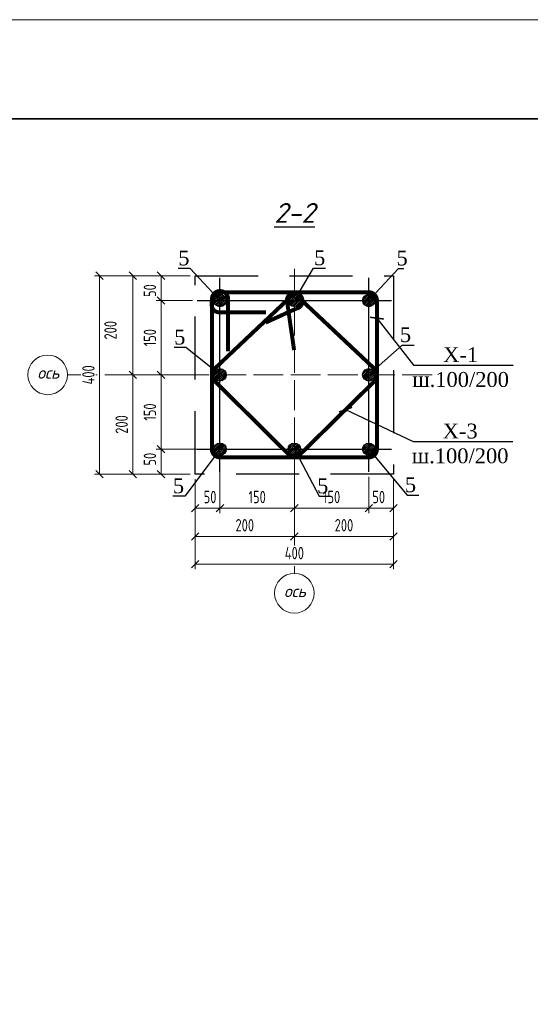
# Model space of a CAD drawing. Header units: millimetres. Extents: x -33345 to 4712671, y -3392 to 121473.
# Tile 430 of 656: x 2262025 to 2272320, y 84047 to 103901. Entities that reach past the tile are written whole.
import ezdxf
from ezdxf import colors
from ezdxf.entities.mleader import LeaderData, LeaderLine
from ezdxf.math import Vec2, Vec3

# ---------------------------------------------------------------- set-up
doc = ezdxf.new("R2010")
doc.units = ezdxf.units.MM
doc.linetypes.add('ACAD_ISO02W100', pattern=[15, 12, -3])
doc.linetypes.add('DASHED2', pattern=[9.525, 6.35, -3.175])
doc.layers.add('_линия', color=7, linetype='Continuous')
doc.layers.add('A _razmer rtt', color=164, linetype='Continuous')
doc.styles.add('RomanS', font='romans.shx')
doc.styles.add('simpiix', font='simplex.shx', dxfattribs={"width": 0.7})
doc.styles.add('SIMPLEX350', font='times.ttf', dxfattribs={"height": 350})
doc.styles.add('ГОСТ 2.304', font='cs_gost2304.shx', dxfattribs={"oblique": 15})
doc.styles.add('Текст1', font='isocpeui.ttf', dxfattribs={"height": 300})
doc.dimstyles.new('Copy(6) of 1-25', dxfattribs={"dimscale": 0, "dimtxt": 250, "dimasz": 150, "dimexe": 100, "dimexo": 100, "dimgap": 100, "dimtad": 1, "dimdec": 0, "dimtxsty": 'ГОСТ 2.304', "dimblk": 'OBLIQUE', "dimcen": 100, "dimdle": 1, "dimclrd": 256, "dimclre": 256, "dimclrt": 256, "dimadec": 0, "dimazin": 0, "dimtfac": 1, "dimtdec": 0, "dimtmove": 1, "dimatfit": 3, "dimfxl": 1.25, "dimtfill": 1, "dimlwd": 5, "dimlwe": 5, "dimarcsym": 2})

# ---------------------------------------------------------------- blocks, each defined once
blk = doc.blocks.new('Qwet')
at = {"lineweight": 20}
blk.add_lwpolyline([(350715, -737612), (410115, -737612), (410115, -695612), (350715, -695612)], close=True, dxfattribs=at)
at = {"lineweight": 35}
blk.add_lwpolyline([(352715, -737112), (409615, -737112), (409615, -696112), (352715, -696112)], close=True, dxfattribs=at)
blk = doc.blocks.new('_ArchTick')
at = {"color": 0, "linetype": 'ByBlock', "const_width": 0.15}
blk.add_lwpolyline([(-0.5, -0.5), (0.5, 0.5)], dxfattribs=at)
blk = doc.blocks.new('_Oblique')
at = {"color": 0, "linetype": 'ByBlock', "lineweight": -2}
blk.add_line((-0.5, -0.5), (0.5, 0.5), dxfattribs=at)
blk = doc.blocks.new('*D3765')
at = {"layer": '_линия', "lineweight": 5, "ltscale": 100, "transparency": 16777216}
for p, q in [((2265963, 95239), (2264775, 95239)), ((2264875, 94738), (2264875, 95240)), ((2265463, 94739), (2264775, 94739))]:
    blk.add_line(p, q, dxfattribs=at)
at = {"layer": 'Defpoints', "color": 0, "lineweight": 30, "ltscale": 100, "transparency": 16777216}
for p in [(2264875, 95239), (2266063, 95239), (2265563, 94739)]:
    blk.add_point(p, dxfattribs=at)
at = {"layer": '_линия', "ltscale": 100, "transparency": 16777216, "insert": (2264650, 95039), "char_height": 250, "attachment_point": 5, "rotation": 90, "style": 'simpiix', "bg_fill": 3, "box_fill_scale": 1.1, "bg_fill_color": 256, "bg_fill_true_color": 13158600, "bg_fill_transparency": 0}
blk.add_mtext('50', dxfattribs=at)
at = {"layer": '_линия', "lineweight": 5, "ltscale": 100, "transparency": 16777216, "xscale": 150, "yscale": 150, "zscale": 150}
for p, rotation in [((2264875, 95239), 90), ((2264875, 94739), 270)]:
    blk.add_blockref('_Oblique', p, dxfattribs=dict(at, rotation=rotation))
blk = doc.blocks.new('*D3766')
at = {"layer": '_линия', "lineweight": 5, "ltscale": 100, "transparency": 16777216}
for p, q in [((2265463, 96739), (2264775, 96739)), ((2264875, 95238), (2264875, 96740)), ((2265963, 95239), (2264775, 95239))]:
    blk.add_line(p, q, dxfattribs=at)
at = {"layer": 'Defpoints', "color": 0, "lineweight": 30, "ltscale": 100, "transparency": 16777216}
for p in [(2264875, 96739), (2265563, 96739), (2266063, 95239)]:
    blk.add_point(p, dxfattribs=at)
at = {"layer": '_линия', "lineweight": 5, "ltscale": 100, "transparency": 16777216, "xscale": 150, "yscale": 150, "zscale": 150}
for p, rotation in [((2264875, 96739), 90), ((2264875, 95239), 270)]:
    blk.add_blockref('_Oblique', p, dxfattribs=dict(at, rotation=rotation))
at = {"layer": '_линия', "ltscale": 100, "transparency": 16777216, "insert": (2264650, 95989), "char_height": 250, "attachment_point": 5, "rotation": 90, "style": 'simpiix', "bg_fill": 3, "box_fill_scale": 1.1, "bg_fill_color": 256, "bg_fill_true_color": 13158600, "bg_fill_transparency": 0}
blk.add_mtext('150', dxfattribs=at)
blk = doc.blocks.new('*D3767')
at = {"layer": '_линия', "lineweight": 5, "ltscale": 100, "transparency": 16777216}
for p, q in [((2265506, 98239), (2264775, 98239)), ((2264875, 96738), (2264875, 98240)), ((2265463, 96739), (2264775, 96739))]:
    blk.add_line(p, q, dxfattribs=at)
at = {"layer": 'Defpoints', "color": 0, "lineweight": 30, "ltscale": 100, "transparency": 16777216}
for p in [(2264875, 98239), (2265606, 98239), (2265563, 96739)]:
    blk.add_point(p, dxfattribs=at)
at = {"layer": '_линия', "lineweight": 5, "ltscale": 100, "transparency": 16777216, "xscale": 150, "yscale": 150, "zscale": 150}
for p, rotation in [((2264875, 98239), 90), ((2264875, 96739), 270)]:
    blk.add_blockref('_Oblique', p, dxfattribs=dict(at, rotation=rotation))
at = {"layer": '_линия', "ltscale": 100, "transparency": 16777216, "insert": (2264650, 97489), "char_height": 250, "attachment_point": 5, "rotation": 90, "style": 'simpiix', "bg_fill": 3, "box_fill_scale": 1.1, "bg_fill_color": 256, "bg_fill_true_color": 13158600, "bg_fill_transparency": 0}
blk.add_mtext('150', dxfattribs=at)
blk = doc.blocks.new('*D3768')
at = {"layer": '_линия', "lineweight": 5, "ltscale": 100, "transparency": 16777216}
for p, q in [((2265463, 98739), (2264775, 98739)), ((2264875, 98238), (2264875, 98740)), ((2265506, 98239), (2264775, 98239))]:
    blk.add_line(p, q, dxfattribs=at)
at = {"layer": 'Defpoints', "color": 0, "lineweight": 30, "ltscale": 100, "transparency": 16777216}
for p in [(2264875, 98739), (2265563, 98739), (2265606, 98239)]:
    blk.add_point(p, dxfattribs=at)
at = {"layer": '_линия', "ltscale": 100, "transparency": 16777216, "insert": (2264650, 98439), "char_height": 250, "attachment_point": 5, "rotation": 90, "style": 'simpiix', "bg_fill": 3, "box_fill_scale": 1.1, "bg_fill_color": 256, "bg_fill_true_color": 13158600, "bg_fill_transparency": 0}
blk.add_mtext('50', dxfattribs=at)
at = {"layer": '_линия', "lineweight": 5, "ltscale": 100, "transparency": 16777216, "xscale": 150, "yscale": 150, "zscale": 150}
for p, rotation in [((2264875, 98739), 90), ((2264875, 98239), 270)]:
    blk.add_blockref('_Oblique', p, dxfattribs=dict(at, rotation=rotation))
blk = doc.blocks.new('*D3769')
at = {"layer": '_линия', "lineweight": 5, "ltscale": 100, "transparency": 16777216}
for p, q in [((2265463, 98739), (2264206, 98739)), ((2264306, 98740), (2264306, 96738)), ((2265463, 96739), (2264206, 96739))]:
    blk.add_line(p, q, dxfattribs=at)
at = {"layer": 'Defpoints', "color": 0, "lineweight": 30, "ltscale": 100, "transparency": 16777216}
for p in [(2265563, 98739), (2264306, 96739), (2265563, 96739)]:
    blk.add_point(p, dxfattribs=at)
at = {"layer": '_линия', "lineweight": 5, "ltscale": 100, "transparency": 16777216, "xscale": 150, "yscale": 150, "zscale": 150}
for p, rotation in [((2264306, 98739), 90), ((2264306, 96739), 270)]:
    blk.add_blockref('_Oblique', p, dxfattribs=dict(at, rotation=rotation))
at = {"layer": '_линия', "ltscale": 100, "transparency": 16777216, "insert": (2263856, 97639), "char_height": 250, "attachment_point": 5, "rotation": 90, "style": 'simpiix', "bg_fill": 3, "box_fill_scale": 1.1, "bg_fill_color": 256, "bg_fill_true_color": 13158600, "bg_fill_transparency": 0}
blk.add_mtext('200', dxfattribs=at)
blk = doc.blocks.new('*D3770')
at = {"layer": '_линия', "lineweight": 5, "ltscale": 100, "transparency": 16777216}
for p, q in [((2265463, 96739), (2264206, 96739)), ((2264306, 96740), (2264306, 94738)), ((2265463, 94739), (2264206, 94739))]:
    blk.add_line(p, q, dxfattribs=at)
at = {"layer": 'Defpoints', "color": 0, "lineweight": 30, "ltscale": 100, "transparency": 16777216}
for p in [(2265563, 96739), (2264306, 94739), (2265563, 94739)]:
    blk.add_point(p, dxfattribs=at)
at = {"layer": '_линия', "lineweight": 5, "ltscale": 100, "transparency": 16777216, "xscale": 150, "yscale": 150, "zscale": 150}
for p, rotation in [((2264306, 96739), 90), ((2264306, 94739), 270)]:
    blk.add_blockref('_Oblique', p, dxfattribs=dict(at, rotation=rotation))
at = {"layer": '_линия', "ltscale": 100, "transparency": 16777216, "insert": (2264081, 95739), "char_height": 250, "attachment_point": 5, "rotation": 90, "style": 'simpiix', "bg_fill": 3, "box_fill_scale": 1.1, "bg_fill_color": 256, "bg_fill_true_color": 13158600, "bg_fill_transparency": 0}
blk.add_mtext('200', dxfattribs=at)
blk = doc.blocks.new('*D3771')
at = {"layer": '_линия', "lineweight": 5, "ltscale": 100, "transparency": 16777216}
for p, q in [((2265463, 98739), (2263535, 98739)), ((2263635, 94738), (2263635, 98740)), ((2265463, 94739), (2263535, 94739))]:
    blk.add_line(p, q, dxfattribs=at)
at = {"layer": 'Defpoints', "color": 0, "lineweight": 30, "ltscale": 100, "transparency": 16777216}
for p in [(2263635, 98739), (2265563, 98739), (2265563, 94739)]:
    blk.add_point(p, dxfattribs=at)
at = {"layer": '_линия', "lineweight": 5, "ltscale": 100, "transparency": 16777216, "xscale": 150, "yscale": 150, "zscale": 150}
for p, rotation in [((2263635, 98739), 90), ((2263635, 94739), 270)]:
    blk.add_blockref('_Oblique', p, dxfattribs=dict(at, rotation=rotation))
at = {"layer": '_линия', "ltscale": 100, "transparency": 16777216, "insert": (2263410, 96739), "char_height": 250, "attachment_point": 5, "rotation": 90, "style": 'simpiix', "bg_fill": 3, "box_fill_scale": 1.1, "bg_fill_color": 256, "bg_fill_true_color": 13158600, "bg_fill_transparency": 0}
blk.add_mtext('400', dxfattribs=at)
blk = doc.blocks.new('*D3772')
at = {"layer": '_линия', "lineweight": 5, "ltscale": 100, "transparency": 16777216}
for p, q in [((2266063, 95139), (2266063, 93951)), ((2265563, 94639), (2265563, 93951)), ((2265562, 94051), (2266064, 94051))]:
    blk.add_line(p, q, dxfattribs=at)
at = {"layer": 'Defpoints', "color": 0, "lineweight": 30, "ltscale": 100, "transparency": 16777216}
for p in [(2266063, 95239), (2265563, 94739), (2266063, 94051)]:
    blk.add_point(p, dxfattribs=at)
at = {"layer": '_линия', "ltscale": 100, "transparency": 16777216, "insert": (2265863, 94276), "char_height": 250, "attachment_point": 5, "style": 'simpiix', "bg_fill": 3, "box_fill_scale": 1.1, "bg_fill_color": 256, "bg_fill_true_color": 13158600, "bg_fill_transparency": 0}
blk.add_mtext('50', dxfattribs=at)
at = {"layer": '_линия', "lineweight": 5, "ltscale": 100, "transparency": 16777216, "xscale": 150, "yscale": 150, "zscale": 150, "rotation": 180}
blk.add_blockref('_Oblique', (2265563, 94051), dxfattribs=at)
at = {"layer": '_линия', "lineweight": 5, "ltscale": 100, "transparency": 16777216, "xscale": 150, "yscale": 150, "zscale": 150}
blk.add_blockref('_Oblique', (2266063, 94051), dxfattribs=at)
blk = doc.blocks.new('*D3773')
at = {"layer": '_линия', "lineweight": 5, "ltscale": 100, "transparency": 16777216}
for p, q in [((2266063, 95139), (2266063, 93951)), ((2267563, 94639), (2267563, 93951)), ((2266062, 94051), (2267564, 94051))]:
    blk.add_line(p, q, dxfattribs=at)
at = {"layer": 'Defpoints', "color": 0, "lineweight": 30, "ltscale": 100, "transparency": 16777216}
for p in [(2266063, 95239), (2267563, 94739), (2267563, 94051)]:
    blk.add_point(p, dxfattribs=at)
at = {"layer": '_линия', "lineweight": 5, "ltscale": 100, "transparency": 16777216, "xscale": 150, "yscale": 150, "zscale": 150, "rotation": 180}
blk.add_blockref('_Oblique', (2266063, 94051), dxfattribs=at)
at = {"layer": '_линия', "lineweight": 5, "ltscale": 100, "transparency": 16777216, "xscale": 150, "yscale": 150, "zscale": 150}
blk.add_blockref('_Oblique', (2267563, 94051), dxfattribs=at)
at = {"layer": '_линия', "ltscale": 100, "transparency": 16777216, "insert": (2266813, 94276), "char_height": 250, "attachment_point": 5, "style": 'simpiix', "bg_fill": 3, "box_fill_scale": 1.1, "bg_fill_color": 256, "bg_fill_true_color": 13158600, "bg_fill_transparency": 0}
blk.add_mtext('150', dxfattribs=at)
blk = doc.blocks.new('*D3774')
at = {"layer": '_линия', "lineweight": 5, "ltscale": 100, "transparency": 16777216}
for p, q in [((2267563, 94639), (2267563, 93951)), ((2269063, 94683), (2269063, 93951)), ((2267562, 94051), (2269064, 94051))]:
    blk.add_line(p, q, dxfattribs=at)
at = {"layer": 'Defpoints', "color": 0, "lineweight": 30, "ltscale": 100, "transparency": 16777216}
for p in [(2267563, 94739), (2269063, 94783), (2269063, 94051)]:
    blk.add_point(p, dxfattribs=at)
at = {"layer": '_линия', "lineweight": 5, "ltscale": 100, "transparency": 16777216, "xscale": 150, "yscale": 150, "zscale": 150, "rotation": 180}
blk.add_blockref('_Oblique', (2267563, 94051), dxfattribs=at)
at = {"layer": '_линия', "lineweight": 5, "ltscale": 100, "transparency": 16777216, "xscale": 150, "yscale": 150, "zscale": 150}
blk.add_blockref('_Oblique', (2269063, 94051), dxfattribs=at)
at = {"layer": '_линия', "ltscale": 100, "transparency": 16777216, "insert": (2268313, 94276), "char_height": 250, "attachment_point": 5, "style": 'simpiix', "bg_fill": 3, "box_fill_scale": 1.1, "bg_fill_color": 256, "bg_fill_true_color": 13158600, "bg_fill_transparency": 0}
blk.add_mtext('150', dxfattribs=at)
blk = doc.blocks.new('*D3775')
at = {"layer": '_линия', "lineweight": 5, "ltscale": 100, "transparency": 16777216}
for p, q in [((2269063, 94683), (2269063, 93951)), ((2269563, 94639), (2269563, 93951)), ((2269062, 94051), (2269564, 94051))]:
    blk.add_line(p, q, dxfattribs=at)
at = {"layer": 'Defpoints', "color": 0, "lineweight": 30, "ltscale": 100, "transparency": 16777216}
for p in [(2269063, 94783), (2269563, 94739), (2269563, 94051)]:
    blk.add_point(p, dxfattribs=at)
at = {"layer": '_линия', "ltscale": 100, "transparency": 16777216, "insert": (2269263, 94276), "char_height": 250, "attachment_point": 5, "style": 'simpiix', "bg_fill": 3, "box_fill_scale": 1.1, "bg_fill_color": 256, "bg_fill_true_color": 13158600, "bg_fill_transparency": 0}
blk.add_mtext('50', dxfattribs=at)
at = {"layer": '_линия', "lineweight": 5, "ltscale": 100, "transparency": 16777216, "xscale": 150, "yscale": 150, "zscale": 150, "rotation": 180}
blk.add_blockref('_Oblique', (2269063, 94051), dxfattribs=at)
at = {"layer": '_линия', "lineweight": 5, "ltscale": 100, "transparency": 16777216, "xscale": 150, "yscale": 150, "zscale": 150}
blk.add_blockref('_Oblique', (2269563, 94051), dxfattribs=at)
blk = doc.blocks.new('*D3776')
at = {"layer": '_линия', "lineweight": 5, "ltscale": 100, "transparency": 16777216}
for p, q in [((2267563, 94639), (2267563, 93382)), ((2269563, 94639), (2269563, 93382)), ((2269564, 93482), (2267562, 93482))]:
    blk.add_line(p, q, dxfattribs=at)
at = {"layer": 'Defpoints', "color": 0, "lineweight": 30, "ltscale": 100, "transparency": 16777216}
for p in [(2267563, 94739), (2269563, 94739), (2267563, 93482)]:
    blk.add_point(p, dxfattribs=at)
at = {"layer": '_линия', "lineweight": 5, "ltscale": 100, "transparency": 16777216, "xscale": 150, "yscale": 150, "zscale": 150, "rotation": 180}
blk.add_blockref('_Oblique', (2267563, 93482), dxfattribs=at)
at = {"layer": '_линия', "lineweight": 5, "ltscale": 100, "transparency": 16777216, "xscale": 150, "yscale": 150, "zscale": 150}
blk.add_blockref('_Oblique', (2269563, 93482), dxfattribs=at)
at = {"layer": '_линия', "ltscale": 100, "transparency": 16777216, "insert": (2268563, 93707), "char_height": 250, "attachment_point": 5, "style": 'simpiix', "bg_fill": 3, "box_fill_scale": 1.1, "bg_fill_color": 256, "bg_fill_true_color": 13158600, "bg_fill_transparency": 0}
blk.add_mtext('200', dxfattribs=at)
blk = doc.blocks.new('*D3777')
at = {"layer": '_линия', "lineweight": 5, "ltscale": 100, "transparency": 16777216}
for p, q in [((2265563, 94639), (2265563, 93382)), ((2267563, 94639), (2267563, 93382)), ((2267564, 93482), (2265562, 93482))]:
    blk.add_line(p, q, dxfattribs=at)
at = {"layer": 'Defpoints', "color": 0, "lineweight": 30, "ltscale": 100, "transparency": 16777216}
for p in [(2265563, 94739), (2267563, 94739), (2265563, 93482)]:
    blk.add_point(p, dxfattribs=at)
at = {"layer": '_линия', "lineweight": 5, "ltscale": 100, "transparency": 16777216, "xscale": 150, "yscale": 150, "zscale": 150, "rotation": 180}
blk.add_blockref('_Oblique', (2265563, 93482), dxfattribs=at)
at = {"layer": '_линия', "lineweight": 5, "ltscale": 100, "transparency": 16777216, "xscale": 150, "yscale": 150, "zscale": 150}
blk.add_blockref('_Oblique', (2267563, 93482), dxfattribs=at)
at = {"layer": '_линия', "ltscale": 100, "transparency": 16777216, "insert": (2266563, 93707), "char_height": 250, "attachment_point": 5, "style": 'simpiix', "bg_fill": 3, "box_fill_scale": 1.1, "bg_fill_color": 256, "bg_fill_true_color": 13158600, "bg_fill_transparency": 0}
blk.add_mtext('200', dxfattribs=at)
blk = doc.blocks.new('*D3778')
at = {"layer": '_линия', "lineweight": 5, "ltscale": 100, "transparency": 16777216}
for p, q in [((2265563, 94639), (2265563, 92820)), ((2269563, 94639), (2269563, 92820)), ((2265562, 92920), (2269564, 92920))]:
    blk.add_line(p, q, dxfattribs=at)
at = {"layer": 'Defpoints', "color": 0, "lineweight": 30, "ltscale": 100, "transparency": 16777216}
for p in [(2265563, 94739), (2269563, 94739), (2269563, 92920)]:
    blk.add_point(p, dxfattribs=at)
at = {"layer": '_линия', "lineweight": 5, "ltscale": 100, "transparency": 16777216, "xscale": 150, "yscale": 150, "zscale": 150, "rotation": 180}
blk.add_blockref('_Oblique', (2265563, 92920), dxfattribs=at)
at = {"layer": '_линия', "lineweight": 5, "ltscale": 100, "transparency": 16777216, "xscale": 150, "yscale": 150, "zscale": 150}
blk.add_blockref('_Oblique', (2269563, 92920), dxfattribs=at)
at = {"layer": '_линия', "ltscale": 100, "transparency": 16777216, "insert": (2267563, 93145), "char_height": 250, "attachment_point": 5, "style": 'simpiix', "bg_fill": 3, "box_fill_scale": 1.1, "bg_fill_color": 256, "bg_fill_true_color": 13158600, "bg_fill_transparency": 0}
blk.add_mtext('400', dxfattribs=at)

msp = doc.modelspace()

# ---------------------------------------------------------------- hatches: boundary and pattern name
h = msp.add_hatch()
h.set_pattern_fill('ANSI31', color=1, scale=8, style=0)
h.set_pattern_definition([(45, (1984816.28, -62627.334), (-17.9605122, 17.9605122), [])])
edge = h.paths.add_edge_path()
edge.add_arc((2266062.888, 98239.388), 125, 0, 360)
h = msp.add_hatch()
h.set_pattern_fill('ANSI31', scale=8, style=0)
h.set_pattern_definition([(45, (490281.198, -330387.092), (-17.96051224, 17.96051224), [])])
edge = h.paths.add_edge_path()
edge.add_arc((2267562.888, 98240.375), 125, 0, 360)
h = msp.add_hatch()
h.set_pattern_fill('ANSI31', color=1, scale=8, style=0)
h.set_pattern_definition([(45, (1987816.28, -62627.334), (-17.9605122, 17.9605122), [])])
edge = h.paths.add_edge_path()
edge.add_arc((2269062.888, 98239.388), 125, 0, 360)
h = msp.add_hatch()
h.set_pattern_fill('ANSI31', scale=8, style=0)
h.set_pattern_definition([(45, (489847.868, -329754.75), (-17.96051224, 17.96051224), [])])
edge = h.paths.add_edge_path()
edge.add_arc((2266062.888, 96739.388), 125, 180, 540, ccw=False)
h = msp.add_hatch()
h.set_pattern_fill('ANSI31', scale=8, style=0)
h.set_pattern_definition([(45, (489647.868, -329754.75), (-17.96051224, 17.96051224), [])])
edge = h.paths.add_edge_path()
edge.add_arc((2269062.888, 96739.388), 125, 0, 360)
h = msp.add_hatch()
h.set_pattern_fill('ANSI31', color=1, scale=8, style=0)
h.set_pattern_definition([(45, (1984816.28, -65627.334), (-17.9605122, 17.9605122), [])])
edge = h.paths.add_edge_path()
edge.add_arc((2266062.888, 95239.388), 125, 0, 360)
h = msp.add_hatch()
h.set_pattern_fill('ANSI31', scale=8, style=0)
h.set_pattern_definition([(45, (490281.198, -330188.08), (-17.96051224, 17.96051224), [])])
edge = h.paths.add_edge_path()
edge.add_arc((2267562.888, 95239.388), 125, 0, 360, ccw=False)
h = msp.add_hatch()
h.set_pattern_fill('ANSI31', color=1, scale=8, style=0)
h.set_pattern_definition([(45, (1987816.28, -65627.334), (-17.9605122, 17.9605122), [])])
edge = h.paths.add_edge_path()
edge.add_arc((2269062.888, 95239.388), 125, 0, 360)

# ---------------------------------------------------------------- linework, layer by layer
at = {"color": 1, "linetype": 'ACAD_ISO02W100', "lineweight": 5, "ltscale": 50}
for p, q in [((2267562.888, 98880.735), (2267562.888, 92735.967)), ((2262989.703, 96739.388), (2270389.173, 96739.388))]:
    msp.add_line(p, q, dxfattribs=at)
at = {"color": 7, "ltscale": 100}
for p, q in [((2266062.888, 94782.77), (2266062.888, 98696.007)), ((2269062.888, 94782.77), (2269062.888, 98696.007)), ((2265606.27, 98239.388), (2269519.507, 98239.388)), ((2265606.27, 95239.388), (2269519.507, 95239.388))]:
    msp.add_line(p, q, dxfattribs=at)
at = {"color": 7, "linetype": 'DASHED2', "ltscale": 200}
msp.add_lwpolyline([(2265562.888, 98739.388), (2269562.888, 98739.388), (2269562.888, 94739.388), (2265562.888, 94739.388)], close=True, dxfattribs=at)
at = {"lineweight": 25, "const_width": 80}
msp.add_lwpolyline([(2266227.716, 97211.572), (2266227.716, 98265.723, 1), (2265899.863, 98265.723), (2265899.863, 95239.506, 0.413991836), (2266064.46, 95074.784), (2269062.888, 95074.784, 0.422070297), (2269227.433, 95243.791), (2269227.433, 98241.276, 0.415613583), (2269061.721, 98406.198), (2266132.824, 98406.198, 0.479850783), (2265899.863, 98115.747, 0.367702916), (2266050.128, 98002.158), (2266993.914, 98002.158)], format="xyb", dxfattribs=at)
at = {"color": 219, "lineweight": 25, "true_color": 0x642165, "const_width": 80}
msp.add_lwpolyline([(2266983.561, 97793.738), (2267595.354, 98073.26, 0.933726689), (2267565.151, 98386.139), (2265949.287, 96858.497, 0.397597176), (2265937.495, 96632.765), (2267442.557, 95139.685, 0.400360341), (2267656.762, 95114.456), (2269175.074, 96608.618, 0.354848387), (2269189.316, 96852.618), (2267712.957, 98240.375, 0.995663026), (2267412.825, 98241.68), (2267557.226, 97239.95)], format="xyb", dxfattribs=at)
at = {"color": 1, "lineweight": 30}
for centre in [(2266062.888, 98239.388), (2269062.888, 98239.388), (2266062.888, 95239.388), (2269062.888, 95239.388)]:
    msp.add_circle(centre, 125, dxfattribs=at)
at = {"color": 7, "lineweight": 30}
for centre in [(2267562.888, 98240.375), (2266062.888, 96739.388), (2269062.888, 96739.388), (2267562.888, 95239.388)]:
    msp.add_circle(centre, 125, dxfattribs=at)
at = {"color": 7, "lineweight": 13, "ltscale": 0.5}
for centre in [(2262589.703, 96739.388), (2267562.888, 92335.967)]:
    msp.add_circle(centre, 400, dxfattribs=at)
at = {"color": 7, "lineweight": 15}
msp.add_arc((2265762.888, 95039.388), 205, 127.5609086, 127.5718693, dxfattribs=at)

# ---------------------------------------------------------------- block references
at = {"rotation": 270}
msp.add_blockref('Qwet', (2988664.059, 454616.444, 1359241.5), dxfattribs=at)

# ---------------------------------------------------------------- texts
at = {"ltscale": 20, "insert": (2267567.753, 100005.068), "char_height": 400, "width": 724.36364, "attachment_point": 5, "style": 'RomanS'}
msp.add_mtext('\\pxqc,t22;{\\fISOCPEUR|b0|i1|c204|p34;\\L\\C7;2-2}', dxfattribs=at)
at = {"layer": 'A _razmer rtt', "char_height": 240, "width": 178.88182, "attachment_point": 1, "style": 'Текст1'}
for insert in [(2262381.241, 96901.565), (2267354.426, 92498.143)]:
    msp.add_mtext('ось', dxfattribs=dict(at, insert=insert))

# ---------------------------------------------------------------- leaders
at = {"lineweight": 25}
ml = msp.add_multileader_mtext('Standard', dxfattribs=at)
ml.set_content('5', color=256, style='SIMPLEX350')
ml.set_leader_properties()
ml.build(insert=Vec2(0, 0))
ml.multileader.update_dxf_attribs({"text_left_attachment_type": 6, "text_right_attachment_type": 6, "dogleg_length": 10, "arrow_head_size": 200})
ctx = ml.context
ctx.base_point, ctx.char_height, ctx.arrow_head_size, ctx.plane_origin = Vec3(2265275.281, 98886.893), 300, 200, Vec3(2264914.888, 98339.388)
ctx.left_attachment, ctx.right_attachment, ctx.text_align_type = 6, 6, 2
notes = []
notes.append((ctx, [(0, (1, 1, 0), (2265460.37, 98886.893), (-1, 0), 10, [(0, [(2266062.888, 98239.388)], 0, [])])]))
ctx.mtext.insert, ctx.mtext.alignment, ctx.mtext.flow_direction = Vec3(2265448.37, 99246.893), 3, 5
ml = msp.add_multileader_mtext('Standard', dxfattribs=at)
ml.set_content('5', color=256, style='SIMPLEX350')
ml.set_leader_properties()
ml.build(insert=Vec2(0, 0))
ml.multileader.update_dxf_attribs({"text_left_attachment_type": 6, "text_right_attachment_type": 6, "dogleg_length": 10, "arrow_head_size": 200})
ctx = ml.context
ctx.base_point, ctx.char_height, ctx.arrow_head_size, ctx.plane_origin = Vec3(2267957.989, 98890.731), 300, 200, Vec3(2266514.888, 98339.388)
ctx.left_attachment, ctx.right_attachment = 6, 6
notes.append((ctx, [(1, (1, 1, 0), (2267947.989, 98890.731), (1, 0), 10, [(0, [(2267562.888, 98239.388)], 0, [])])]))
ctx.mtext.insert, ctx.mtext.flow_direction = Vec3(2267959.989, 99250.731), 5
ml = msp.add_multileader_mtext('Standard', dxfattribs=at)
ml.set_content('5', color=256, style='SIMPLEX350')
ml.set_leader_properties()
ml.build(insert=Vec2(0, 0))
ml.multileader.update_dxf_attribs({"text_left_attachment_type": 6, "text_right_attachment_type": 6, "dogleg_length": 10, "arrow_head_size": 200})
ctx = ml.context
ctx.base_point, ctx.char_height, ctx.arrow_head_size, ctx.plane_origin = Vec3(2269675.407, 98886.893), 300, 200, Vec3(2269210.888, 98339.388)
ctx.left_attachment, ctx.right_attachment, ctx.text_align_type = 6, 6, 2
notes.append((ctx, [(0, (1, 1, 0), (2269665.407, 98886.893), (1, 0), 10, [(0, [(2269062.888, 98239.388)], 0, [])])]))
ctx.mtext.insert, ctx.mtext.width, ctx.mtext.alignment, ctx.mtext.flow_direction = Vec3(2269848.495, 99246.893), 94.39824, 3, 5
ml = msp.add_multileader_mtext('Standard', dxfattribs=at)
ml.set_content('Х-1\\Pш.100/200', color=256, style='SIMPLEX350')
ml.set_leader_properties()
ml.set_arrow_properties(name='ARCHTICK')
ml.build(insert=Vec2(0, 0))
ml.multileader.update_dxf_attribs({"text_left_attachment_type": 6, "text_right_attachment_type": 6, "dogleg_length": 10, "arrow_head_size": 200})
ctx = ml.context
ctx.base_point, ctx.char_height, ctx.arrow_head_size, ctx.plane_origin = Vec3(2269974.468, 96936.631), 300, 200, Vec3(2267787.492, 97911.761)
ctx.left_attachment, ctx.right_attachment, ctx.text_align_type = 6, 6, 1
notes.append((ctx, [(0, (1, 1, 0), (2269964.468, 96936.631), (1, 0), 10, [(0, [(2269227.433, 97882.675)], 0, [])])]))
ctx.mtext.insert, ctx.mtext.alignment, ctx.mtext.flow_direction = Vec3(2270915.509, 97296.631), 2, 5
ml = msp.add_multileader_mtext('Standard', dxfattribs=at)
ml.set_content('5', color=256, style='SIMPLEX350')
ml.set_leader_properties()
ml.build(insert=Vec2(0, 0))
ml.multileader.update_dxf_attribs({"text_left_attachment_type": 6, "text_right_attachment_type": 6, "dogleg_length": 10, "arrow_head_size": 200})
ctx = ml.context
ctx.base_point, ctx.char_height, ctx.arrow_head_size, ctx.plane_origin = Vec3(2269744.033, 97340.974), 300, 200, Vec3(2269210.888, 96739.388)
ctx.left_attachment, ctx.right_attachment, ctx.text_align_type = 6, 6, 2
notes.append((ctx, [(0, (1, 1, 0), (2269734.033, 97340.974), (1, 0), 10, [(0, [(2269062.888, 96739.388)], 0, [])])]))
ctx.mtext.insert, ctx.mtext.alignment, ctx.mtext.flow_direction = Vec3(2269917.122, 97700.974), 3, 5
ml = msp.add_multileader_mtext('Standard', dxfattribs=at)
ml.set_content('5', color=256, style='SIMPLEX350')
ml.set_leader_properties()
ml.build(insert=Vec2(0, 0))
ml.multileader.update_dxf_attribs({"text_left_attachment_type": 6, "text_right_attachment_type": 6, "dogleg_length": 10, "arrow_head_size": 200})
ctx = ml.context
ctx.base_point, ctx.char_height, ctx.arrow_head_size, ctx.plane_origin = Vec3(2265192.798, 97290.731), 300, 200, Vec3(2264914.888, 96739.388)
ctx.left_attachment, ctx.right_attachment, ctx.text_align_type = 6, 6, 2
notes.append((ctx, [(0, (1, 1, 0), (2265377.887, 97290.731), (-1, 0), 10, [(0, [(2266062.888, 96739.388)], 0, [])])]))
ctx.mtext.insert, ctx.mtext.alignment, ctx.mtext.flow_direction = Vec3(2265365.887, 97650.731), 3, 5
ml = msp.add_multileader_mtext('Standard', dxfattribs=at)
ml.set_content('Х-3\\Pш.100/200', color=256, style='SIMPLEX350')
ml.set_leader_properties()
ml.set_arrow_properties(name='ARCHTICK')
ml.build(insert=Vec2(0, 0))
ml.multileader.update_dxf_attribs({"text_left_attachment_type": 6, "text_right_attachment_type": 6, "dogleg_length": 10, "arrow_head_size": 200})
ctx = ml.context
ctx.base_point, ctx.char_height, ctx.arrow_head_size, ctx.plane_origin = Vec3(2269964.993, 95396.986), 300, 200, Vec3(2267105.317, 95917.287)
ctx.left_attachment, ctx.right_attachment, ctx.text_align_type = 6, 6, 1
notes.append((ctx, [(0, (1, 1, 0), (2269954.993, 95396.986), (1, 0), 10, [(0, [(2268595.751, 96038.509)], 0, [])])]))
ctx.mtext.insert, ctx.mtext.alignment, ctx.mtext.flow_direction = Vec3(2270906.035, 95756.986), 2, 5
ml = msp.add_multileader_mtext('Standard', dxfattribs=at)
ml.set_content('5', color=256, style='SIMPLEX350')
ml.set_leader_properties()
ml.build(insert=Vec2(0, 0))
ml.multileader.update_dxf_attribs({"text_left_attachment_type": 6, "text_right_attachment_type": 6, "dogleg_length": 10, "arrow_head_size": 200})
ctx = ml.context
ctx.base_point, ctx.char_height, ctx.arrow_head_size, ctx.plane_origin = Vec3(2265166.417, 94291.884), 300, 200, Vec3(2264914.888, 94139.388)
ctx.left_attachment, ctx.right_attachment, ctx.text_align_type = 6, 6, 2
notes.append((ctx, [(0, (1, 1, 0), (2265351.506, 94291.884), (-1, 0), 10, [(0, [(2266062.888, 95239.388)], 0, [])])]))
ctx.mtext.insert, ctx.mtext.alignment, ctx.mtext.flow_direction = Vec3(2265339.506, 94651.884), 3, 5
ml = msp.add_multileader_mtext('Standard', dxfattribs=at)
ml.set_content('5', color=256, style='SIMPLEX350')
ml.set_leader_properties()
ml.build(insert=Vec2(0, 0))
ml.multileader.update_dxf_attribs({"text_left_attachment_type": 6, "text_right_attachment_type": 6, "dogleg_length": 10, "arrow_head_size": 200})
ctx = ml.context
ctx.base_point, ctx.char_height, ctx.arrow_head_size, ctx.plane_origin = Vec3(2269844.124, 94313.474), 300, 200, Vec3(2269210.888, 94139.388)
ctx.left_attachment, ctx.right_attachment, ctx.text_align_type = 6, 6, 2
notes.append((ctx, [(0, (1, 1, 0), (2269834.124, 94313.474), (1, 0), 10, [(0, [(2269062.888, 95239.388)], 0, [])])]))
ctx.mtext.insert, ctx.mtext.alignment, ctx.mtext.flow_direction = Vec3(2270017.213, 94673.474), 3, 5
for ctx, leaders in notes:
    for number, flags, end, landing, length, lines in leaders:
        leader = LeaderData()
        leader.index, (leader.has_last_leader_line, leader.has_dogleg_vector, leader.attachment_direction) = number, flags
        leader.last_leader_point, leader.dogleg_vector, leader.dogleg_length = Vec3(end), Vec3(landing), length
        for number, points, colour, breaks in lines:
            line = LeaderLine()
            line.index, line.vertices, line.color, line.breaks = number, Vec3.list(points), colors.encode_raw_color(colour), breaks
            leader.lines.append(line)
        ctx.leaders.append(leader)

# ---------------------------------------------------------------- next in the draw order: dimensions: what is measured, and where the dimension line sits
at = {"layer": '_линия', "color": 177, "ltscale": 100, "true_color": 0x293189}
dim = msp.add_linear_dim(base=(2264874.698, 95239.388), p1=(2265562.888, 94739.388), p2=(2266062.888, 95239.388), angle=90, dimstyle='Copy(6) of 1-25', override={"dimscale": 1, "dimlfac": 0.1, "dimtxsty": 'simpiix', "dimfxl": 100, "dimarcsym": 1}, dxfattribs=at)
dim.commit()
dim.dimension.update_dxf_attribs({"geometry": '*D3765', "text_midpoint": (2264874.698, 95039.388), "dimtype": 160})

# ---------------------------------------------------------------- next in the draw order: dimensions: what is measured, and where the dimension line sits
dim = msp.add_linear_dim(base=(2264874.698, 96739.388), p1=(2266062.888, 95239.388), p2=(2265562.888, 96739.388), angle=90, dimstyle='Copy(6) of 1-25', override={"dimscale": 1, "dimlfac": 0.1, "dimtxsty": 'simpiix', "dimfxl": 100, "dimarcsym": 1}, dxfattribs=at)
dim.commit()
dim.dimension.update_dxf_attribs({"geometry": '*D3766', "text_midpoint": (2264649.698, 95989.388)})

# ---------------------------------------------------------------- next in the draw order: dimensions: what is measured, and where the dimension line sits
dim = msp.add_linear_dim(base=(2264874.698, 98239.388), p1=(2265562.888, 96739.388), p2=(2265606.27, 98239.388), angle=90, dimstyle='Copy(6) of 1-25', override={"dimscale": 1, "dimlfac": 0.1, "dimtxsty": 'simpiix', "dimfxl": 100, "dimarcsym": 1}, dxfattribs=at)
dim.commit()
dim.dimension.update_dxf_attribs({"geometry": '*D3767', "text_midpoint": (2264649.698, 97489.388)})

# ---------------------------------------------------------------- next in the draw order: dimensions: what is measured, and where the dimension line sits
dim = msp.add_linear_dim(base=(2264874.698, 98739.388), p1=(2265606.27, 98239.388), p2=(2265562.888, 98739.388), angle=90, dimstyle='Copy(6) of 1-25', override={"dimscale": 1, "dimlfac": 0.1, "dimtxsty": 'simpiix', "dimfxl": 100, "dimarcsym": 1}, dxfattribs=at)
dim.commit()
dim.dimension.update_dxf_attribs({"geometry": '*D3768', "text_midpoint": (2264874.698, 98439.388), "dimtype": 160})

# ---------------------------------------------------------------- next in the draw order: dimensions: what is measured, and where the dimension line sits
dim = msp.add_linear_dim(base=(2264305.543, 96739.388), p1=(2265562.888, 98739.388), p2=(2265562.888, 96739.388), angle=90, dimstyle='Copy(6) of 1-25', override={"dimscale": 1, "dimlfac": 0.1, "dimtxsty": 'simpiix', "dimfxl": 100, "dimarcsym": 1}, dxfattribs=at)
dim.commit()
dim.dimension.update_dxf_attribs({"geometry": '*D3769', "text_midpoint": (2264080.543, 97639.388), "dimtype": 160})

# ---------------------------------------------------------------- next in the draw order: dimensions: what is measured, and where the dimension line sits
dim = msp.add_linear_dim(base=(2264305.543, 94739.388), p1=(2265562.888, 96739.388), p2=(2265562.888, 94739.388), angle=90, dimstyle='Copy(6) of 1-25', override={"dimscale": 1, "dimlfac": 0.1, "dimtxsty": 'simpiix', "dimfxl": 100, "dimarcsym": 1}, dxfattribs=at)
dim.commit()
dim.dimension.update_dxf_attribs({"geometry": '*D3770', "text_midpoint": (2264080.543, 95739.388)})

# ---------------------------------------------------------------- next in the draw order: dimensions: what is measured, and where the dimension line sits
dim = msp.add_linear_dim(base=(2263635.309, 98739.388), p1=(2265562.888, 94739.388), p2=(2265562.888, 98739.388), angle=90, dimstyle='Copy(6) of 1-25', override={"dimscale": 1, "dimlfac": 0.1, "dimtxsty": 'simpiix', "dimfxl": 100, "dimarcsym": 1}, dxfattribs=at)
dim.commit()
dim.dimension.update_dxf_attribs({"geometry": '*D3771', "text_midpoint": (2263410.309, 96739.388)})

# ---------------------------------------------------------------- next in the draw order: dimensions: what is measured, and where the dimension line sits
dim = msp.add_linear_dim(base=(2266062.888, 94051.198), p1=(2265562.888, 94739.388), p2=(2266062.888, 95239.388), dimstyle='Copy(6) of 1-25', override={"dimscale": 1, "dimlfac": 0.1, "dimtxsty": 'simpiix', "dimfxl": 100, "dimarcsym": 1}, dxfattribs=at)
dim.commit()
dim.dimension.update_dxf_attribs({"geometry": '*D3772', "text_midpoint": (2265862.888, 94051.198), "dimtype": 160})

# ---------------------------------------------------------------- next in the draw order: dimensions: what is measured, and where the dimension line sits
dim = msp.add_linear_dim(base=(2267562.888, 94051.198), p1=(2266062.888, 95239.388), p2=(2267562.888, 94739.388), dimstyle='Copy(6) of 1-25', override={"dimscale": 1, "dimlfac": 0.1, "dimtxsty": 'simpiix', "dimfxl": 100, "dimarcsym": 1}, dxfattribs=at)
dim.commit()
dim.dimension.update_dxf_attribs({"geometry": '*D3773', "text_midpoint": (2266812.888, 94276.198)})

# ---------------------------------------------------------------- next in the draw order: dimensions: what is measured, and where the dimension line sits
dim = msp.add_linear_dim(base=(2269062.888, 94051.198), p1=(2267562.888, 94739.388), p2=(2269062.888, 94782.77), dimstyle='Copy(6) of 1-25', override={"dimscale": 1, "dimlfac": 0.1, "dimtxsty": 'simpiix', "dimfxl": 100, "dimarcsym": 1}, dxfattribs=at)
dim.commit()
dim.dimension.update_dxf_attribs({"geometry": '*D3774', "text_midpoint": (2268312.888, 94276.198)})

# ---------------------------------------------------------------- next in the draw order: dimensions: what is measured, and where the dimension line sits
dim = msp.add_linear_dim(base=(2269562.888, 94051.198), p1=(2269062.888, 94782.77), p2=(2269562.888, 94739.388), dimstyle='Copy(6) of 1-25', override={"dimscale": 1, "dimlfac": 0.1, "dimtxsty": 'simpiix', "dimfxl": 100, "dimarcsym": 1}, dxfattribs=at)
dim.commit()
dim.dimension.update_dxf_attribs({"geometry": '*D3775', "text_midpoint": (2269262.888, 94051.198), "dimtype": 160})

# ---------------------------------------------------------------- next in the draw order: dimensions: what is measured, and where the dimension line sits
dim = msp.add_linear_dim(base=(2267562.888, 93482.043), p1=(2269562.888, 94739.388), p2=(2267562.888, 94739.388), dimstyle='Copy(6) of 1-25', override={"dimscale": 1, "dimlfac": 0.1, "dimtxsty": 'simpiix', "dimfxl": 100, "dimarcsym": 1}, dxfattribs=at)
dim.commit()
dim.dimension.update_dxf_attribs({"geometry": '*D3776', "text_midpoint": (2268562.888, 93707.043)})

# ---------------------------------------------------------------- next in the draw order: dimensions: what is measured, and where the dimension line sits
dim = msp.add_linear_dim(base=(2265562.888, 93482.043), p1=(2267562.888, 94739.388), p2=(2265562.888, 94739.388), dimstyle='Copy(6) of 1-25', override={"dimscale": 1, "dimlfac": 0.1, "dimtxsty": 'simpiix', "dimfxl": 100, "dimarcsym": 1}, dxfattribs=at)
dim.commit()
dim.dimension.update_dxf_attribs({"geometry": '*D3777', "text_midpoint": (2266562.888, 93707.043)})

# ---------------------------------------------------------------- next in the draw order: dimensions: what is measured, and where the dimension line sits
dim = msp.add_linear_dim(base=(2269562.888, 92919.888), p1=(2265562.888, 94739.388), p2=(2269562.888, 94739.388), dimstyle='Copy(6) of 1-25', override={"dimscale": 1, "dimlfac": 0.1, "dimtxsty": 'simpiix', "dimfxl": 100, "dimarcsym": 1}, dxfattribs=at)
dim.commit()
dim.dimension.update_dxf_attribs({"geometry": '*D3778', "text_midpoint": (2267562.888, 93144.888)})

# ---------------------------------------------------------------- next in the draw order: leaders
at = {"lineweight": 25}
ml = msp.add_multileader_mtext('Standard', dxfattribs=at)
ml.set_content('5', color=256, style='SIMPLEX350')
ml.set_leader_properties()
ml.build(insert=Vec2(0, 0))
ml.multileader.update_dxf_attribs({"text_left_attachment_type": 6, "text_right_attachment_type": 6, "dogleg_length": 10, "arrow_head_size": 200})
ctx = ml.context
ctx.base_point, ctx.char_height, ctx.arrow_head_size, ctx.plane_origin = Vec3(2268075.407, 94291.884), 300, 200, Vec3(2267610.888, 94139.388)
ctx.left_attachment, ctx.right_attachment, ctx.text_align_type = 6, 6, 2
notes = []
notes.append((ctx, [(0, (1, 1, 0), (2268065.407, 94291.884), (1, 0), 10, [(0, [(2267562.888, 95239.388)], 0, [])])]))
ctx.mtext.insert, ctx.mtext.alignment, ctx.mtext.flow_direction = Vec3(2268248.495, 94651.884), 3, 5
for ctx, leaders in notes:
    for number, flags, end, landing, length, lines in leaders:
        leader = LeaderData()
        leader.index, (leader.has_last_leader_line, leader.has_dogleg_vector, leader.attachment_direction) = number, flags
        leader.last_leader_point, leader.dogleg_vector, leader.dogleg_length = Vec3(end), Vec3(landing), length
        for number, points, colour, breaks in lines:
            line = LeaderLine()
            line.index, line.vertices, line.color, line.breaks = number, Vec3.list(points), colors.encode_raw_color(colour), breaks
            leader.lines.append(line)
        ctx.leaders.append(leader)

doc.saveas('drawing.dxf')
